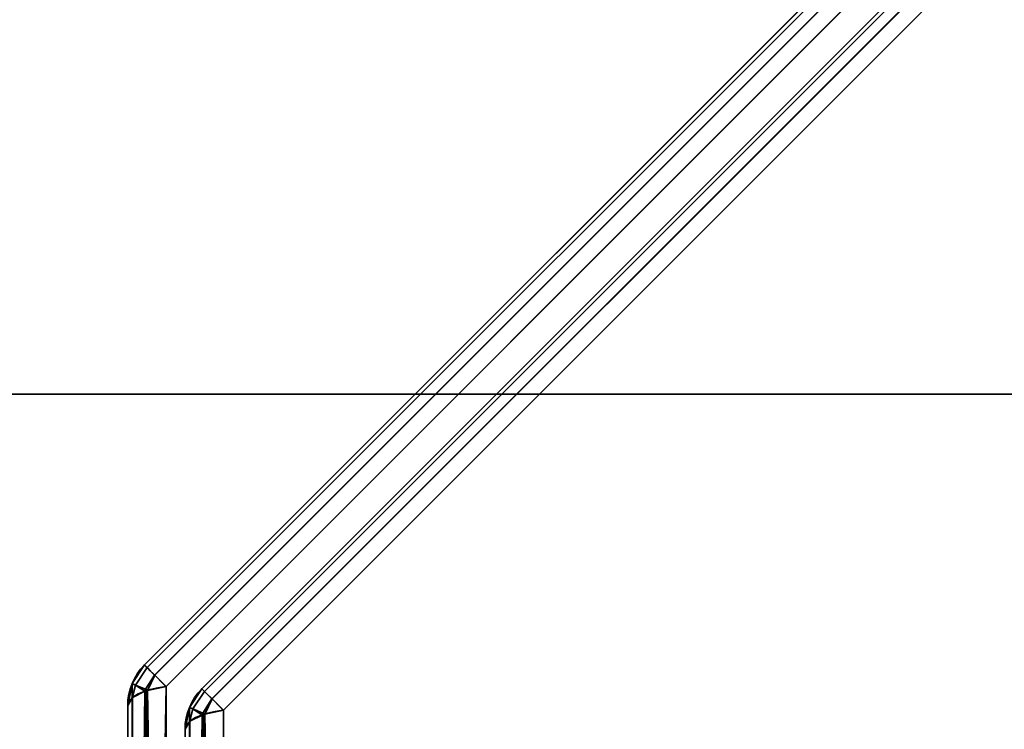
# Model space of a CAD drawing. Header units: millimetres. Extents: x -527 to 5177, y -116 to 161.
# Tile 322 of 656: x 1097 to 1109, y -13 to -5. Entities that reach past the tile are written whole.
import ezdxf

# ---------------------------------------------------------------- set-up
doc = ezdxf.new("R2010")
doc.units = ezdxf.units.MM
doc.layers.add('151', color=7, linetype='Continuous', true_color=0xffffff)

# ---------------------------------------------------------------- blocks, each defined once
blk = doc.blocks.new('UG_SURFACE_119')
at = {"layer": '151', "color": 252, "linetype": 'Continuous', "lineweight": 35}
for points in [[(1070, -9.3, 2075.25), (1930, -9.3, 2075.25), (1928.5, -9.3, 2073.75), (1071.5, -9.3, 2073.75)], [(1070, -9.3, 2075.25), (1070, -26.22, 2075.25), (1930, -26.22, 2075.25), (1930, -9.3, 2075.25)], [(1071.5, -9.3, 2073.75), (1928.5, -9.3, 2073.75), (1928.5, -26.22, 2073.75), (1071.5, -26.22, 2073.75)]]:
    blk.add_3dface(points, dxfattribs=at)
blk = doc.blocks.new('UG_SURFACE_186')
at = {"layer": '151', "color": 252, "linetype": 'Continuous', "lineweight": 35}
for points in [[(2077, -9.3, 2212.25), (2077, 142.4, 2212.25), (923, 142.4, 2212.25), (923, -9.3, 2212.25)], [(1073, -9.3, 2062.25), (1073, 142.4, 2062.25), (1927, 142.4, 2062.25), (1927, -9.3, 2062.25)], [(2077, -9.3, 2212.25), (923, -9.3, 2212.25), (1073, -9.3, 2062.25), (1927, -9.3, 2062.25)]]:
    blk.add_3dface(points, dxfattribs=at)
blk = doc.blocks.new('UG_SURFACE_187')
at = {"layer": '151', "color": 252, "linetype": 'Continuous', "lineweight": 35}
for points in [[(1098.596, -12.637, 1158.736), (1108.637, -2.596, 1158.736), (1108.605, -2.564, 1158.489), (1098.564, -12.605, 1158.489)], [(1108.637, -2.596, 1011.264), (1098.596, -12.637, 1011.264), (1098.564, -12.605, 1011.511), (1108.605, -2.564, 1011.511)], [(1108.605, -2.564, 1158.489), (1108.605, -2.564, 1011.511), (1098.564, -12.605, 1011.511), (1098.564, -12.605, 1158.489)], [(1108.637, -2.596, 1158.737), (1108.637, -2.596, 1158.736), (1098.596, -12.637, 1158.736), (1098.596, -12.637, 1158.737)], [(1098.596, -12.637, 1158.737), (1098.688, -12.729, 1158.951), (1108.729, -2.688, 1158.951), (1108.637, -2.596, 1158.737)], [(1108.637, -2.596, 1011.263), (1108.729, -2.688, 1011.049), (1098.688, -12.729, 1011.049), (1098.596, -12.637, 1011.263)], [(1098.596, -12.637, 1011.263), (1098.596, -12.637, 1011.264), (1108.637, -2.596, 1011.264), (1108.637, -2.596, 1011.263)], [(1108.73, -2.689, 1158.954), (1108.729, -2.688, 1158.951), (1098.688, -12.729, 1158.951), (1098.689, -12.73, 1158.954)], [(1098.689, -12.73, 1011.046), (1098.688, -12.729, 1011.049), (1108.729, -2.688, 1011.049), (1108.73, -2.689, 1011.046)], [(1098.689, -12.73, 1158.954), (1098.827, -12.868, 1159.107), (1108.868, -2.827, 1159.107), (1108.73, -2.689, 1158.954)], [(1108.73, -2.689, 1011.046), (1108.868, -2.827, 1010.893), (1098.827, -12.868, 1010.893), (1098.689, -12.73, 1011.046)], [(1108.868, -2.827, 1159.107), (1098.827, -12.868, 1159.107), (1098.827, -26.332, 1164.17), (1118.253, -26.332, 1171.473)], [(1118.253, -26.332, 998.527), (1098.827, -26.332, 1005.831), (1098.827, -12.868, 1010.893), (1108.868, -2.827, 1010.893)], [(1118.253, -26.332, 1171.473), (1122.332, -22.252, 1171.473), (1122.332, -2.827, 1164.17), (1108.868, -2.827, 1159.107)], [(1108.868, -2.827, 1010.893), (1122.332, -2.827, 1005.831), (1122.332, -22.252, 998.527), (1118.253, -26.332, 998.527)], [(1099.296, -12.927, 1011.685), (1108.927, -3.296, 1011.685), (1108.895, -3.264, 1011.932), (1099.264, -12.895, 1011.932)], [(1108.895, -3.264, 1158.068), (1099.264, -12.895, 1158.068), (1099.264, -12.895, 1011.932), (1108.895, -3.264, 1011.932)], [(1108.927, -3.296, 1158.315), (1099.296, -12.927, 1158.315), (1099.264, -12.895, 1158.068), (1108.895, -3.264, 1158.068)], [(1108.927, -3.296, 1011.683), (1108.927, -3.296, 1011.685), (1099.296, -12.927, 1011.685), (1099.296, -12.927, 1011.683)], [(1099.296, -12.927, 1011.683), (1099.388, -13.019, 1011.47), (1109.019, -3.388, 1011.47), (1108.927, -3.296, 1011.683)], [(1108.927, -3.296, 1158.317), (1109.019, -3.388, 1158.53), (1099.388, -13.019, 1158.53), (1099.296, -12.927, 1158.317)], [(1099.296, -12.927, 1158.317), (1099.296, -12.927, 1158.315), (1108.927, -3.296, 1158.315), (1108.927, -3.296, 1158.317)], [(1109.02, -3.389, 1011.467), (1109.019, -3.388, 1011.47), (1099.388, -13.019, 1011.47), (1099.389, -13.02, 1011.467)], [(1099.389, -13.02, 1158.533), (1099.388, -13.019, 1158.53), (1109.019, -3.388, 1158.53), (1109.02, -3.389, 1158.533)], [(1099.389, -13.02, 1011.467), (1099.527, -13.157, 1011.314), (1109.157, -3.527, 1011.314), (1109.02, -3.389, 1011.467)], [(1109.02, -3.389, 1158.533), (1109.157, -3.527, 1158.686), (1099.527, -13.157, 1158.686), (1099.389, -13.02, 1158.533)], [(1118.485, -26.565, 1170.855), (1099.527, -25.868, 1163.465), (1099.527, -13.157, 1158.686), (1109.157, -3.527, 1158.686)], [(1109.157, -3.527, 1011.314), (1099.527, -13.157, 1011.314), (1099.527, -25.868, 1006.535), (1118.485, -26.565, 999.145)], [(1098.413, -12.832, 1011.511), (1098.413, -12.832, 1158.489), (1098.564, -12.605, 1158.489), (1098.564, -12.605, 1011.511)], [(1098.454, -12.851, 1158.737), (1098.596, -12.637, 1158.736), (1098.564, -12.605, 1158.489), (1098.413, -12.832, 1158.489)], [(1098.454, -12.851, 1011.263), (1098.413, -12.832, 1011.511), (1098.564, -12.605, 1011.511), (1098.596, -12.637, 1011.264)], [(1098.454, -12.851, 1158.737), (1098.596, -12.637, 1158.737), (1098.596, -12.637, 1158.736)], [(1098.688, -12.729, 1158.951), (1098.596, -12.637, 1158.737), (1098.454, -12.851, 1158.737), (1098.575, -12.901, 1158.954)], [(1098.575, -12.901, 1011.046), (1098.454, -12.851, 1011.263), (1098.596, -12.637, 1011.263), (1098.688, -12.729, 1011.049)], [(1098.596, -12.637, 1011.264), (1098.596, -12.637, 1011.263), (1098.454, -12.851, 1011.263)], [(1098.575, -12.901, 1158.954), (1098.689, -12.73, 1158.954), (1098.688, -12.729, 1158.951)], [(1098.688, -12.729, 1011.049), (1098.689, -12.73, 1011.046), (1098.575, -12.901, 1011.046)], [(1098.689, -12.73, 1158.954), (1098.575, -12.901, 1158.954), (1098.6, -12.916, 1158.979)], [(1098.6, -12.916, 1011.021), (1098.575, -12.901, 1011.046), (1098.689, -12.73, 1011.046)], [(1098.6, -12.916, 1158.979), (1098.827, -12.868, 1159.107), (1098.689, -12.73, 1158.954)], [(1098.689, -12.73, 1011.046), (1098.827, -12.868, 1010.893), (1098.6, -12.916, 1011.021)], [(1098.412, -12.834, 1011.511), (1098.359, -13.1, 1011.511), (1098.359, -13.1, 1158.489), (1098.412, -12.834, 1158.489)], [(1098.412, -12.834, 1158.489), (1098.359, -13.1, 1158.489), (1098.414, -13.007, 1158.737)], [(1098.414, -13.007, 1011.263), (1098.359, -13.1, 1011.511), (1098.412, -12.834, 1011.511)], [(1098.412, -12.834, 1158.489), (1098.413, -12.832, 1158.489), (1098.413, -12.832, 1011.511), (1098.412, -12.834, 1011.511)], [(1098.413, -12.832, 1158.489), (1098.412, -12.834, 1158.489), (1098.454, -12.851, 1158.737)], [(1098.454, -12.851, 1011.263), (1098.412, -12.834, 1011.511), (1098.413, -12.832, 1011.511)], [(1098.414, -13.007, 1158.737), (1098.454, -12.851, 1158.737), (1098.412, -12.834, 1158.489)], [(1098.412, -12.834, 1011.511), (1098.454, -12.851, 1011.263), (1098.414, -13.007, 1011.263)], [(1098.454, -12.851, 1158.737), (1098.414, -13.007, 1158.737), (1098.417, -13.002, 1158.751)], [(1098.417, -13.002, 1011.249), (1098.414, -13.007, 1011.263), (1098.454, -12.851, 1011.263)], [(1098.454, -12.851, 1158.737), (1098.417, -13.002, 1158.751), (1098.57, -12.926, 1158.952)], [(1098.57, -12.926, 1011.048), (1098.417, -13.002, 1011.249), (1098.454, -12.851, 1011.263)], [(1098.57, -12.926, 1158.952), (1098.575, -12.901, 1158.954), (1098.454, -12.851, 1158.737)], [(1098.454, -12.851, 1011.263), (1098.575, -12.901, 1011.046), (1098.57, -12.926, 1011.048)], [(1098.57, -12.926, 1158.952), (1098.417, -13.002, 1158.751), (1098.424, -26.198, 1163.71)], [(1098.433, -26.196, 1006.295), (1098.417, -13.002, 1011.249), (1098.57, -12.926, 1011.048)], [(1098.582, -12.92, 1158.969), (1098.57, -12.926, 1158.952), (1098.424, -26.198, 1163.71)], [(1098.424, -26.198, 1163.71), (1098.432, -26.21, 1163.751), (1098.582, -12.92, 1158.969)], [(1098.432, -26.21, 1163.751), (1098.59, -26.278, 1163.984), (1098.582, -12.92, 1158.969)], [(1098.57, -12.926, 1011.048), (1098.475, -26.236, 1006.16), (1098.433, -26.196, 1006.295)], [(1098.57, -12.926, 1011.048), (1098.594, -26.276, 1006.022), (1098.475, -26.236, 1006.16)], [(1098.575, -12.901, 1158.954), (1098.57, -12.926, 1158.952), (1098.582, -12.92, 1158.969)], [(1098.582, -12.92, 1011.031), (1098.57, -12.926, 1011.048), (1098.575, -12.901, 1011.046)], [(1098.57, -12.926, 1011.048), (1098.582, -12.92, 1011.031), (1098.594, -26.276, 1006.022)], [(1098.582, -12.92, 1158.969), (1098.6, -12.916, 1158.979), (1098.575, -12.901, 1158.954)], [(1098.575, -12.901, 1011.046), (1098.6, -12.916, 1011.021), (1098.582, -12.92, 1011.031)], [(1098.6, -12.916, 1158.979), (1098.582, -12.92, 1158.969), (1098.59, -26.278, 1163.984)], [(1098.594, -26.276, 1006.022), (1098.582, -12.92, 1011.031), (1098.6, -12.916, 1011.021)], [(1098.827, -12.868, 1159.107), (1098.6, -12.916, 1158.979), (1098.59, -26.278, 1163.984)], [(1098.59, -26.278, 1163.984), (1098.627, -26.294, 1164.038), (1098.827, -12.868, 1159.107)], [(1098.6, -12.916, 1011.021), (1098.693, -26.31, 1005.907), (1098.594, -26.276, 1006.022)], [(1098.6, -12.916, 1011.021), (1098.827, -12.868, 1010.893), (1098.827, -26.332, 1005.831)], [(1098.6, -12.916, 1011.021), (1098.827, -26.332, 1005.831), (1098.693, -26.31, 1005.907)], [(1098.627, -26.294, 1164.038), (1098.827, -26.332, 1164.17), (1098.827, -12.868, 1159.107)], [(1099.113, -13.122, 1158.068), (1099.113, -13.122, 1011.932), (1099.264, -12.895, 1011.932), (1099.264, -12.895, 1158.068)], [(1099.154, -13.141, 1011.683), (1099.296, -12.927, 1011.685), (1099.264, -12.895, 1011.932), (1099.113, -13.122, 1011.932)], [(1099.113, -13.122, 1158.068), (1099.264, -12.895, 1158.068), (1099.296, -12.927, 1158.315), (1099.154, -13.141, 1158.317)], [(1099.154, -13.141, 1011.683), (1099.296, -12.927, 1011.683), (1099.296, -12.927, 1011.685)], [(1099.388, -13.019, 1011.47), (1099.296, -12.927, 1011.683), (1099.154, -13.141, 1011.683), (1099.275, -13.191, 1011.467)], [(1099.275, -13.191, 1158.533), (1099.154, -13.141, 1158.317), (1099.296, -12.927, 1158.317), (1099.388, -13.019, 1158.53)], [(1099.296, -12.927, 1158.315), (1099.296, -12.927, 1158.317), (1099.154, -13.141, 1158.317)], [(1098.417, -13.002, 1158.751), (1098.414, -13.007, 1158.737), (1098.359, -26.1, 1163.377)], [(1098.359, -26.1, 1163.377), (1098.424, -26.198, 1163.71), (1098.417, -13.002, 1158.751)], [(1098.414, -13.007, 1158.737), (1098.359, -13.1, 1158.489), (1098.359, -26.1, 1163.377)], [(1098.414, -13.007, 1011.263), (1098.364, -26.131, 1006.518), (1098.359, -26.1, 1006.623)], [(1098.359, -26.1, 1006.623), (1098.359, -13.1, 1011.511), (1098.414, -13.007, 1011.263)], [(1098.359, -26.1, 1006.623), (1098.359, -26.1, 1163.377), (1098.359, -13.1, 1158.489), (1098.359, -13.1, 1011.511)], [(1098.414, -13.007, 1011.263), (1098.433, -26.196, 1006.295), (1098.364, -26.131, 1006.518)], [(1098.414, -13.007, 1011.263), (1098.417, -13.002, 1011.249), (1098.433, -26.196, 1006.295)], [(1099.275, -13.191, 1011.467), (1099.389, -13.02, 1011.467), (1099.388, -13.019, 1011.47)], [(1099.388, -13.019, 1158.53), (1099.389, -13.02, 1158.533), (1099.275, -13.191, 1158.533)], [(1099.389, -13.02, 1011.467), (1099.275, -13.191, 1011.467), (1099.3, -13.206, 1011.442)], [(1099.3, -13.206, 1158.558), (1099.275, -13.191, 1158.533), (1099.389, -13.02, 1158.533)], [(1099.3, -13.206, 1011.442), (1099.527, -13.157, 1011.314), (1099.389, -13.02, 1011.467)], [(1099.389, -13.02, 1158.533), (1099.527, -13.157, 1158.686), (1099.3, -13.206, 1158.558)], [(1099.112, -13.123, 1158.068), (1099.059, -13.39, 1158.068), (1099.059, -13.39, 1011.932), (1099.112, -13.123, 1011.932)], [(1099.112, -13.123, 1011.932), (1099.059, -13.39, 1011.932), (1099.114, -13.297, 1011.684)], [(1099.114, -13.297, 1158.316), (1099.059, -13.39, 1158.068), (1099.112, -13.123, 1158.068)], [(1099.112, -13.123, 1011.932), (1099.113, -13.122, 1011.932), (1099.113, -13.122, 1158.068), (1099.112, -13.123, 1158.068)], [(1099.113, -13.122, 1011.932), (1099.112, -13.123, 1011.932), (1099.154, -13.141, 1011.683)], [(1099.154, -13.141, 1158.317), (1099.112, -13.123, 1158.068), (1099.113, -13.122, 1158.068)], [(1099.114, -13.297, 1011.684), (1099.154, -13.141, 1011.683), (1099.112, -13.123, 1011.932)], [(1099.112, -13.123, 1158.068), (1099.154, -13.141, 1158.317), (1099.114, -13.297, 1158.316)], [(1099.154, -13.141, 1011.683), (1099.114, -13.297, 1011.684), (1099.117, -13.291, 1011.67)], [(1099.117, -13.291, 1158.33), (1099.114, -13.297, 1158.316), (1099.154, -13.141, 1158.317)], [(1099.154, -13.141, 1011.683), (1099.117, -13.291, 1011.67), (1099.27, -13.216, 1011.469)], [(1099.27, -13.216, 1158.532), (1099.117, -13.291, 1158.33), (1099.154, -13.141, 1158.317)], [(1099.117, -26.002, 1006.891), (1099.282, -25.92, 1006.673), (1099.282, -13.209, 1011.452), (1099.27, -13.216, 1011.469)], [(1099.27, -13.216, 1011.469), (1099.117, -13.291, 1011.67), (1099.117, -26.002, 1006.891)], [(1099.282, -25.92, 1163.327), (1099.117, -26.002, 1163.109), (1099.117, -13.291, 1158.33), (1099.27, -13.216, 1158.532)], [(1099.27, -13.216, 1011.469), (1099.275, -13.191, 1011.467), (1099.154, -13.141, 1011.683)], [(1099.154, -13.141, 1158.317), (1099.275, -13.191, 1158.533), (1099.27, -13.216, 1158.532)], [(1099.275, -13.191, 1011.467), (1099.27, -13.216, 1011.469), (1099.282, -13.209, 1011.452)], [(1099.282, -13.209, 1158.548), (1099.27, -13.216, 1158.532), (1099.275, -13.191, 1158.533)], [(1099.27, -13.216, 1158.532), (1099.282, -13.209, 1158.548), (1099.282, -25.92, 1163.327)], [(1099.282, -13.209, 1011.452), (1099.3, -13.206, 1011.442), (1099.275, -13.191, 1011.467)], [(1099.275, -13.191, 1158.533), (1099.3, -13.206, 1158.558), (1099.282, -13.209, 1158.548)], [(1099.282, -25.92, 1006.673), (1099.527, -25.868, 1006.535), (1099.527, -13.157, 1011.314), (1099.3, -13.206, 1011.442)], [(1099.3, -13.206, 1011.442), (1099.282, -13.209, 1011.452), (1099.282, -25.92, 1006.673)], [(1099.527, -25.868, 1163.465), (1099.282, -25.92, 1163.327), (1099.282, -13.209, 1158.548), (1099.3, -13.206, 1158.558)], [(1099.3, -13.206, 1158.558), (1099.527, -13.157, 1158.686), (1099.527, -25.868, 1163.465)], [(1099.059, -26.1, 1007.153), (1099.117, -26.002, 1006.891), (1099.117, -13.291, 1011.67), (1099.114, -13.297, 1011.684)], [(1099.114, -13.297, 1011.684), (1099.059, -13.39, 1011.932), (1099.059, -26.1, 1007.153)], [(1099.117, -26.002, 1163.109), (1099.059, -26.1, 1162.847), (1099.059, -13.39, 1158.068), (1099.114, -13.297, 1158.316)], [(1099.114, -13.297, 1158.316), (1099.117, -13.291, 1158.33), (1099.117, -26.002, 1163.109)], [(1099.059, -13.39, 1158.068), (1099.059, -26.1, 1162.847), (1099.059, -26.1, 1007.153), (1099.059, -13.39, 1011.932)]]:
    blk.add_3dface(points, dxfattribs=at)
blk = doc.blocks.new('UG_SURFACE_190')
at = {"layer": '151', "color": 252, "linetype": 'Continuous', "lineweight": 35}
for points in [[(1098.596, -12.637, 1158.736), (1108.637, -2.596, 1158.736), (1108.605, -2.564, 1158.489), (1098.564, -12.605, 1158.489)], [(1108.637, -2.596, 1011.264), (1098.596, -12.637, 1011.264), (1098.564, -12.605, 1011.511), (1108.605, -2.564, 1011.511)], [(1108.605, -2.564, 1158.489), (1108.605, -2.564, 1011.511), (1098.564, -12.605, 1011.511), (1098.564, -12.605, 1158.489)], [(1108.637, -2.596, 1158.737), (1108.637, -2.596, 1158.736), (1098.596, -12.637, 1158.736), (1098.596, -12.637, 1158.737)], [(1098.596, -12.637, 1158.737), (1098.688, -12.729, 1158.951), (1108.729, -2.688, 1158.951), (1108.637, -2.596, 1158.737)], [(1108.637, -2.596, 1011.263), (1108.729, -2.688, 1011.049), (1098.688, -12.729, 1011.049), (1098.596, -12.637, 1011.263)], [(1098.596, -12.637, 1011.263), (1098.596, -12.637, 1011.264), (1108.637, -2.596, 1011.264), (1108.637, -2.596, 1011.263)], [(1108.73, -2.689, 1158.954), (1108.729, -2.688, 1158.951), (1098.688, -12.729, 1158.951), (1098.689, -12.73, 1158.954)], [(1098.689, -12.73, 1011.046), (1098.688, -12.729, 1011.049), (1108.729, -2.688, 1011.049), (1108.73, -2.689, 1011.046)], [(1098.689, -12.73, 1158.954), (1098.827, -12.868, 1159.107), (1108.868, -2.827, 1159.107), (1108.73, -2.689, 1158.954)], [(1108.73, -2.689, 1011.046), (1108.868, -2.827, 1010.893), (1098.827, -12.868, 1010.893), (1098.689, -12.73, 1011.046)], [(1108.868, -2.827, 1159.107), (1098.827, -12.868, 1159.107), (1098.827, -26.332, 1164.17), (1118.253, -26.332, 1171.473)], [(1118.253, -26.332, 998.527), (1098.827, -26.332, 1005.831), (1098.827, -12.868, 1010.893), (1108.868, -2.827, 1010.893)], [(1118.253, -26.332, 1171.473), (1122.332, -22.252, 1171.473), (1122.332, -2.827, 1164.17), (1108.868, -2.827, 1159.107)], [(1108.868, -2.827, 1010.893), (1122.332, -2.827, 1005.831), (1122.332, -22.252, 998.527), (1118.253, -26.332, 998.527)], [(1099.296, -12.927, 1011.685), (1108.927, -3.296, 1011.685), (1108.895, -3.264, 1011.932), (1099.264, -12.895, 1011.932)], [(1108.895, -3.264, 1158.068), (1099.264, -12.895, 1158.068), (1099.264, -12.895, 1011.932), (1108.895, -3.264, 1011.932)], [(1108.927, -3.296, 1158.315), (1099.296, -12.927, 1158.315), (1099.264, -12.895, 1158.068), (1108.895, -3.264, 1158.068)], [(1108.927, -3.296, 1011.683), (1108.927, -3.296, 1011.685), (1099.296, -12.927, 1011.685), (1099.296, -12.927, 1011.683)], [(1099.296, -12.927, 1011.683), (1099.388, -13.019, 1011.47), (1109.019, -3.388, 1011.47), (1108.927, -3.296, 1011.683)], [(1108.927, -3.296, 1158.317), (1109.019, -3.388, 1158.53), (1099.388, -13.019, 1158.53), (1099.296, -12.927, 1158.317)], [(1099.296, -12.927, 1158.317), (1099.296, -12.927, 1158.315), (1108.927, -3.296, 1158.315), (1108.927, -3.296, 1158.317)], [(1109.02, -3.389, 1011.467), (1109.019, -3.388, 1011.47), (1099.388, -13.019, 1011.47), (1099.389, -13.02, 1011.467)], [(1099.389, -13.02, 1158.533), (1099.388, -13.019, 1158.53), (1109.019, -3.388, 1158.53), (1109.02, -3.389, 1158.533)], [(1099.389, -13.02, 1011.467), (1099.527, -13.157, 1011.314), (1109.157, -3.527, 1011.314), (1109.02, -3.389, 1011.467)], [(1109.02, -3.389, 1158.533), (1109.157, -3.527, 1158.686), (1099.527, -13.157, 1158.686), (1099.389, -13.02, 1158.533)], [(1118.485, -26.565, 1170.855), (1099.527, -25.868, 1163.465), (1099.527, -13.157, 1158.686), (1109.157, -3.527, 1158.686)], [(1109.157, -3.527, 1011.314), (1099.527, -13.157, 1011.314), (1099.527, -25.868, 1006.535), (1118.485, -26.565, 999.145)], [(1098.413, -12.832, 1011.511), (1098.413, -12.832, 1158.489), (1098.564, -12.605, 1158.489), (1098.564, -12.605, 1011.511)], [(1098.454, -12.851, 1158.737), (1098.596, -12.637, 1158.736), (1098.564, -12.605, 1158.489), (1098.413, -12.832, 1158.489)], [(1098.454, -12.851, 1011.263), (1098.413, -12.832, 1011.511), (1098.564, -12.605, 1011.511), (1098.596, -12.637, 1011.264)], [(1098.454, -12.851, 1158.737), (1098.596, -12.637, 1158.737), (1098.596, -12.637, 1158.736)], [(1098.688, -12.729, 1158.951), (1098.596, -12.637, 1158.737), (1098.454, -12.851, 1158.737), (1098.575, -12.901, 1158.954)], [(1098.575, -12.901, 1011.046), (1098.454, -12.851, 1011.263), (1098.596, -12.637, 1011.263), (1098.688, -12.729, 1011.049)], [(1098.596, -12.637, 1011.264), (1098.596, -12.637, 1011.263), (1098.454, -12.851, 1011.263)], [(1098.575, -12.901, 1158.954), (1098.689, -12.73, 1158.954), (1098.688, -12.729, 1158.951)], [(1098.688, -12.729, 1011.049), (1098.689, -12.73, 1011.046), (1098.575, -12.901, 1011.046)], [(1098.689, -12.73, 1158.954), (1098.575, -12.901, 1158.954), (1098.6, -12.916, 1158.979)], [(1098.6, -12.916, 1011.021), (1098.575, -12.901, 1011.046), (1098.689, -12.73, 1011.046)], [(1098.6, -12.916, 1158.979), (1098.827, -12.868, 1159.107), (1098.689, -12.73, 1158.954)], [(1098.689, -12.73, 1011.046), (1098.827, -12.868, 1010.893), (1098.6, -12.916, 1011.021)], [(1098.412, -12.834, 1011.511), (1098.359, -13.1, 1011.511), (1098.359, -13.1, 1158.489), (1098.412, -12.834, 1158.489)], [(1098.412, -12.834, 1158.489), (1098.359, -13.1, 1158.489), (1098.414, -13.007, 1158.737)], [(1098.414, -13.007, 1011.263), (1098.359, -13.1, 1011.511), (1098.412, -12.834, 1011.511)], [(1098.412, -12.834, 1158.489), (1098.413, -12.832, 1158.489), (1098.413, -12.832, 1011.511), (1098.412, -12.834, 1011.511)], [(1098.413, -12.832, 1158.489), (1098.412, -12.834, 1158.489), (1098.454, -12.851, 1158.737)], [(1098.454, -12.851, 1011.263), (1098.412, -12.834, 1011.511), (1098.413, -12.832, 1011.511)], [(1098.414, -13.007, 1158.737), (1098.454, -12.851, 1158.737), (1098.412, -12.834, 1158.489)], [(1098.412, -12.834, 1011.511), (1098.454, -12.851, 1011.263), (1098.414, -13.007, 1011.263)], [(1098.454, -12.851, 1158.737), (1098.414, -13.007, 1158.737), (1098.417, -13.002, 1158.751)], [(1098.417, -13.002, 1011.249), (1098.414, -13.007, 1011.263), (1098.454, -12.851, 1011.263)], [(1098.454, -12.851, 1158.737), (1098.417, -13.002, 1158.751), (1098.57, -12.926, 1158.952)], [(1098.57, -12.926, 1011.048), (1098.417, -13.002, 1011.249), (1098.454, -12.851, 1011.263)], [(1098.57, -12.926, 1158.952), (1098.575, -12.901, 1158.954), (1098.454, -12.851, 1158.737)], [(1098.454, -12.851, 1011.263), (1098.575, -12.901, 1011.046), (1098.57, -12.926, 1011.048)], [(1098.57, -12.926, 1158.952), (1098.417, -13.002, 1158.751), (1098.424, -26.198, 1163.71)], [(1098.433, -26.196, 1006.295), (1098.417, -13.002, 1011.249), (1098.57, -12.926, 1011.048)], [(1098.582, -12.92, 1158.969), (1098.57, -12.926, 1158.952), (1098.424, -26.198, 1163.71)], [(1098.424, -26.198, 1163.71), (1098.432, -26.21, 1163.751), (1098.582, -12.92, 1158.969)], [(1098.432, -26.21, 1163.751), (1098.59, -26.278, 1163.984), (1098.582, -12.92, 1158.969)], [(1098.57, -12.926, 1011.048), (1098.475, -26.236, 1006.16), (1098.433, -26.196, 1006.295)], [(1098.57, -12.926, 1011.048), (1098.594, -26.276, 1006.022), (1098.475, -26.236, 1006.16)], [(1098.575, -12.901, 1158.954), (1098.57, -12.926, 1158.952), (1098.582, -12.92, 1158.969)], [(1098.582, -12.92, 1011.031), (1098.57, -12.926, 1011.048), (1098.575, -12.901, 1011.046)], [(1098.57, -12.926, 1011.048), (1098.582, -12.92, 1011.031), (1098.594, -26.276, 1006.022)], [(1098.582, -12.92, 1158.969), (1098.6, -12.916, 1158.979), (1098.575, -12.901, 1158.954)], [(1098.575, -12.901, 1011.046), (1098.6, -12.916, 1011.021), (1098.582, -12.92, 1011.031)], [(1098.6, -12.916, 1158.979), (1098.582, -12.92, 1158.969), (1098.59, -26.278, 1163.984)], [(1098.594, -26.276, 1006.022), (1098.582, -12.92, 1011.031), (1098.6, -12.916, 1011.021)], [(1098.827, -12.868, 1159.107), (1098.6, -12.916, 1158.979), (1098.59, -26.278, 1163.984)], [(1098.59, -26.278, 1163.984), (1098.627, -26.294, 1164.038), (1098.827, -12.868, 1159.107)], [(1098.6, -12.916, 1011.021), (1098.693, -26.31, 1005.907), (1098.594, -26.276, 1006.022)], [(1098.6, -12.916, 1011.021), (1098.827, -12.868, 1010.893), (1098.827, -26.332, 1005.831)], [(1098.6, -12.916, 1011.021), (1098.827, -26.332, 1005.831), (1098.693, -26.31, 1005.907)], [(1098.627, -26.294, 1164.038), (1098.827, -26.332, 1164.17), (1098.827, -12.868, 1159.107)], [(1099.113, -13.122, 1158.068), (1099.113, -13.122, 1011.932), (1099.264, -12.895, 1011.932), (1099.264, -12.895, 1158.068)], [(1099.154, -13.141, 1011.683), (1099.296, -12.927, 1011.685), (1099.264, -12.895, 1011.932), (1099.113, -13.122, 1011.932)], [(1099.113, -13.122, 1158.068), (1099.264, -12.895, 1158.068), (1099.296, -12.927, 1158.315), (1099.154, -13.141, 1158.317)], [(1099.154, -13.141, 1011.683), (1099.296, -12.927, 1011.683), (1099.296, -12.927, 1011.685)], [(1099.388, -13.019, 1011.47), (1099.296, -12.927, 1011.683), (1099.154, -13.141, 1011.683), (1099.275, -13.191, 1011.467)], [(1099.275, -13.191, 1158.533), (1099.154, -13.141, 1158.317), (1099.296, -12.927, 1158.317), (1099.388, -13.019, 1158.53)], [(1099.296, -12.927, 1158.315), (1099.296, -12.927, 1158.317), (1099.154, -13.141, 1158.317)], [(1098.417, -13.002, 1158.751), (1098.414, -13.007, 1158.737), (1098.359, -26.1, 1163.377)], [(1098.359, -26.1, 1163.377), (1098.424, -26.198, 1163.71), (1098.417, -13.002, 1158.751)], [(1098.414, -13.007, 1158.737), (1098.359, -13.1, 1158.489), (1098.359, -26.1, 1163.377)], [(1098.414, -13.007, 1011.263), (1098.364, -26.131, 1006.518), (1098.359, -26.1, 1006.623)], [(1098.359, -26.1, 1006.623), (1098.359, -13.1, 1011.511), (1098.414, -13.007, 1011.263)], [(1098.359, -26.1, 1006.623), (1098.359, -26.1, 1163.377), (1098.359, -13.1, 1158.489), (1098.359, -13.1, 1011.511)], [(1098.414, -13.007, 1011.263), (1098.433, -26.196, 1006.295), (1098.364, -26.131, 1006.518)], [(1098.414, -13.007, 1011.263), (1098.417, -13.002, 1011.249), (1098.433, -26.196, 1006.295)], [(1099.275, -13.191, 1011.467), (1099.389, -13.02, 1011.467), (1099.388, -13.019, 1011.47)], [(1099.388, -13.019, 1158.53), (1099.389, -13.02, 1158.533), (1099.275, -13.191, 1158.533)], [(1099.389, -13.02, 1011.467), (1099.275, -13.191, 1011.467), (1099.3, -13.206, 1011.442)], [(1099.3, -13.206, 1158.558), (1099.275, -13.191, 1158.533), (1099.389, -13.02, 1158.533)], [(1099.3, -13.206, 1011.442), (1099.527, -13.157, 1011.314), (1099.389, -13.02, 1011.467)], [(1099.389, -13.02, 1158.533), (1099.527, -13.157, 1158.686), (1099.3, -13.206, 1158.558)], [(1099.112, -13.123, 1158.068), (1099.059, -13.39, 1158.068), (1099.059, -13.39, 1011.932), (1099.112, -13.123, 1011.932)], [(1099.112, -13.123, 1011.932), (1099.059, -13.39, 1011.932), (1099.114, -13.297, 1011.684)], [(1099.114, -13.297, 1158.316), (1099.059, -13.39, 1158.068), (1099.112, -13.123, 1158.068)], [(1099.112, -13.123, 1011.932), (1099.113, -13.122, 1011.932), (1099.113, -13.122, 1158.068), (1099.112, -13.123, 1158.068)], [(1099.113, -13.122, 1011.932), (1099.112, -13.123, 1011.932), (1099.154, -13.141, 1011.683)], [(1099.154, -13.141, 1158.317), (1099.112, -13.123, 1158.068), (1099.113, -13.122, 1158.068)], [(1099.114, -13.297, 1011.684), (1099.154, -13.141, 1011.683), (1099.112, -13.123, 1011.932)], [(1099.112, -13.123, 1158.068), (1099.154, -13.141, 1158.317), (1099.114, -13.297, 1158.316)], [(1099.154, -13.141, 1011.683), (1099.114, -13.297, 1011.684), (1099.117, -13.291, 1011.67)], [(1099.117, -13.291, 1158.33), (1099.114, -13.297, 1158.316), (1099.154, -13.141, 1158.317)], [(1099.154, -13.141, 1011.683), (1099.117, -13.291, 1011.67), (1099.27, -13.216, 1011.469)], [(1099.27, -13.216, 1158.532), (1099.117, -13.291, 1158.33), (1099.154, -13.141, 1158.317)], [(1099.117, -26.002, 1006.891), (1099.282, -25.92, 1006.673), (1099.282, -13.209, 1011.452), (1099.27, -13.216, 1011.469)], [(1099.27, -13.216, 1011.469), (1099.117, -13.291, 1011.67), (1099.117, -26.002, 1006.891)], [(1099.282, -25.92, 1163.327), (1099.117, -26.002, 1163.109), (1099.117, -13.291, 1158.33), (1099.27, -13.216, 1158.532)], [(1099.27, -13.216, 1011.469), (1099.275, -13.191, 1011.467), (1099.154, -13.141, 1011.683)], [(1099.154, -13.141, 1158.317), (1099.275, -13.191, 1158.533), (1099.27, -13.216, 1158.532)], [(1099.275, -13.191, 1011.467), (1099.27, -13.216, 1011.469), (1099.282, -13.209, 1011.452)], [(1099.282, -13.209, 1158.548), (1099.27, -13.216, 1158.532), (1099.275, -13.191, 1158.533)], [(1099.27, -13.216, 1158.532), (1099.282, -13.209, 1158.548), (1099.282, -25.92, 1163.327)], [(1099.282, -13.209, 1011.452), (1099.3, -13.206, 1011.442), (1099.275, -13.191, 1011.467)], [(1099.275, -13.191, 1158.533), (1099.3, -13.206, 1158.558), (1099.282, -13.209, 1158.548)], [(1099.282, -25.92, 1006.673), (1099.527, -25.868, 1006.535), (1099.527, -13.157, 1011.314), (1099.3, -13.206, 1011.442)], [(1099.3, -13.206, 1011.442), (1099.282, -13.209, 1011.452), (1099.282, -25.92, 1006.673)], [(1099.527, -25.868, 1163.465), (1099.282, -25.92, 1163.327), (1099.282, -13.209, 1158.548), (1099.3, -13.206, 1158.558)], [(1099.3, -13.206, 1158.558), (1099.527, -13.157, 1158.686), (1099.527, -25.868, 1163.465)], [(1099.059, -26.1, 1007.153), (1099.117, -26.002, 1006.891), (1099.117, -13.291, 1011.67), (1099.114, -13.297, 1011.684)], [(1099.114, -13.297, 1011.684), (1099.059, -13.39, 1011.932), (1099.059, -26.1, 1007.153)], [(1099.117, -26.002, 1163.109), (1099.059, -26.1, 1162.847), (1099.059, -13.39, 1158.068), (1099.114, -13.297, 1158.316)], [(1099.114, -13.297, 1158.316), (1099.117, -13.291, 1158.33), (1099.117, -26.002, 1163.109)], [(1099.059, -13.39, 1158.068), (1099.059, -26.1, 1162.847), (1099.059, -26.1, 1007.153), (1099.059, -13.39, 1011.932)]]:
    blk.add_3dface(points, dxfattribs=at)

msp = doc.modelspace()

# ---------------------------------------------------------------- linework, layer by layer
at = {"layer": '151', "color": 251, "linetype": 'Continuous', "lineweight": -3, "true_color": 0x636466}
for p, q in [((1098.564, -12.605, 1011.511), (1108.605, -2.564, 1011.511)), ((1108.605, -2.564, 1158.489), (1098.564, -12.605, 1158.489)), ((1108.605, -2.564, 1158.489), (1098.564, -12.605, 1158.489)), ((1098.564, -12.605, 1011.511), (1108.605, -2.564, 1011.511)), ((1108.868, -2.827, 1159.107), (1098.827, -12.868, 1159.107)), ((1098.827, -12.868, 1010.893), (1108.868, -2.827, 1010.893)), ((1098.827, -12.868, 1010.893), (1108.868, -2.827, 1010.893)), ((1108.868, -2.827, 1159.107), (1098.827, -12.868, 1159.107)), ((1099.264, -12.895, 1011.932), (1108.895, -3.264, 1011.932)), ((1108.895, -3.264, 1158.068), (1099.264, -12.895, 1158.068)), ((1108.895, -3.264, 1158.068), (1099.264, -12.895, 1158.068)), ((1099.264, -12.895, 1011.932), (1108.895, -3.264, 1011.932)), ((1099.527, -13.157, 1158.686), (1109.157, -3.527, 1158.686)), ((1109.157, -3.527, 1011.314), (1099.527, -13.157, 1011.314)), ((1099.527, -13.157, 1158.686), (1109.157, -3.527, 1158.686)), ((1109.157, -3.527, 1011.314), (1099.527, -13.157, 1011.314)), ((923, -9.3, 2212.25), (2077, -9.3, 2212.25)), ((1930, -9.3, 2075.25), (1070, -9.3, 2075.25)), ((1928.5, -9.3, 2073.75), (1071.5, -9.3, 2073.75)), ((1927, -9.3, 2062.25), (1073, -9.3, 2062.25)), ((1098.564, -12.605, 1158.489), (1098.564, -12.605, 1011.511)), ((1098.564, -12.605, 1158.489), (1098.564, -12.605, 1011.511)), ((1098.827, -12.868, 1010.893), (1098.827, -26.332, 1005.831)), ((1098.827, -12.868, 1159.107), (1098.827, -26.332, 1164.169)), ((1098.827, -12.868, 1159.107), (1098.827, -26.332, 1164.169)), ((1098.827, -12.868, 1010.893), (1098.827, -26.332, 1005.831)), ((1099.264, -12.895, 1158.068), (1099.264, -12.895, 1011.932)), ((1099.264, -12.895, 1158.068), (1099.264, -12.895, 1011.932)), ((1098.359, -13.1, 1158.489), (1098.359, -13.1, 1011.511)), ((1098.359, -13.1, 1011.511), (1098.359, -26.1, 1006.623)), ((1098.359, -13.1, 1158.489), (1098.359, -26.1, 1163.377)), ((1098.359, -13.1, 1158.489), (1098.359, -26.1, 1163.377)), ((1098.359, -13.1, 1011.511), (1098.359, -26.1, 1006.623)), ((1098.359, -13.1, 1158.489), (1098.359, -13.1, 1011.511)), ((1099.527, -25.868, 1163.465), (1099.527, -13.157, 1158.686)), ((1099.527, -13.157, 1011.314), (1099.527, -25.868, 1006.535)), ((1099.527, -25.868, 1163.465), (1099.527, -13.157, 1158.686)), ((1099.527, -13.157, 1011.314), (1099.527, -25.868, 1006.535))]:
    msp.add_line(p, q, dxfattribs=at)
at = {"layer": '151', "color": 251, "linetype": 'Continuous', "lineweight": -3, "true_color": 0x636466, "extrusion": (0, 0, -1)}
for centre, start in [((-1099.059, -13.1, -1158.489), 360), ((-1099.059, -13.1, -1158.489), 360), ((-1099.759, -13.39, -1158.068), 0), ((-1099.759, -13.39, -1011.932), 0), ((-1099.759, -13.39, -1011.932), 0), ((-1099.759, -13.39, -1158.068), 0)]:
    msp.add_arc(centre, 0.7, start, 45, dxfattribs=at)
at = {"layer": '151', "color": 251, "linetype": 'Continuous', "lineweight": -3, "true_color": 0x636466}
msp.add_arc((1099.059, -13.1, 1011.511), 0.7, 135, 180, dxfattribs=at)
msp.add_arc((1099.059, -13.1, 1011.511), 0.7, 135, 180, dxfattribs=at)
at = {"layer": '151', "color": 251, "linetype": 'Continuous', "lineweight": -3, "true_color": 0x636466, "extrusion": (0.707107, 0.707107, 7.62964e-17)}
msp.add_arc((-786.415, 1158.489, 767.889), 0.7, 0, 62, dxfattribs=at)
msp.add_arc((-786.415, 1158.489, 767.889), 0.7, 0, 62, dxfattribs=at)
at = {"layer": '151', "color": 251, "linetype": 'Continuous', "lineweight": -3, "true_color": 0x636466, "extrusion": (0.707107, 0.707107, -3.05907e-16)}
for centre, start, end in [((-786.415, 1011.511, 767.889), 298, 0), ((-786.415, 1011.511, 767.889), 298, 0), ((-787.115, 1011.932, 768.179), 298, 0), ((-787.115, 1158.068, 768.179), 0, 62), ((-787.115, 1158.068, 768.179), 0, 62), ((-787.115, 1011.932, 768.179), 298, 0)]:
    msp.add_arc(centre, 0.7, start, end, dxfattribs=at)
at = {"layer": '151', "color": 251, "linetype": 'Continuous', "lineweight": -3, "true_color": 0x636466, "extrusion": (0, -0.936029, -0.351924)}
msp.add_arc((1099.059, 951.414, -343.713), 0.7, 180, 250.6118, dxfattribs=at)
msp.add_arc((1099.059, 951.414, -343.713), 0.7, 180, 250.6118, dxfattribs=at)
at = {"layer": '151', "color": 251, "linetype": 'Continuous', "lineweight": -3, "true_color": 0x636466, "extrusion": (-1.16435e-15, -0.936029, 0.351924)}
for centre in [(1099.059, 1079.769, 419.962), (1099.059, 1079.769, 419.962), (1099.759, 1079.273, 420.085), (1099.759, 1079.273, 420.085)]:
    msp.add_arc(centre, 0.7, 109.3882, 180, dxfattribs=at)
at = {"layer": '151', "color": 251, "linetype": 'Continuous', "lineweight": -3, "true_color": 0x636466, "extrusion": (-9.33028e-16, 0.936029, 0.351924)}
msp.add_arc((-1099.759, 951.909, 343.589), 0.7, 289.3882, 0, dxfattribs=at)
msp.add_arc((-1099.759, 951.909, 343.589), 0.7, 289.3882, 0, dxfattribs=at)

# ---------------------------------------------------------------- block references
at = {"layer": '151', "color": 251, "linetype": 'Continuous', "lineweight": -3, "true_color": 0x636466}
for name in ['UG_SURFACE_186', 'UG_SURFACE_119', 'UG_SURFACE_187', 'UG_SURFACE_190']:
    msp.add_blockref(name, (0, 0), dxfattribs=at)

doc.saveas('drawing.dxf')
